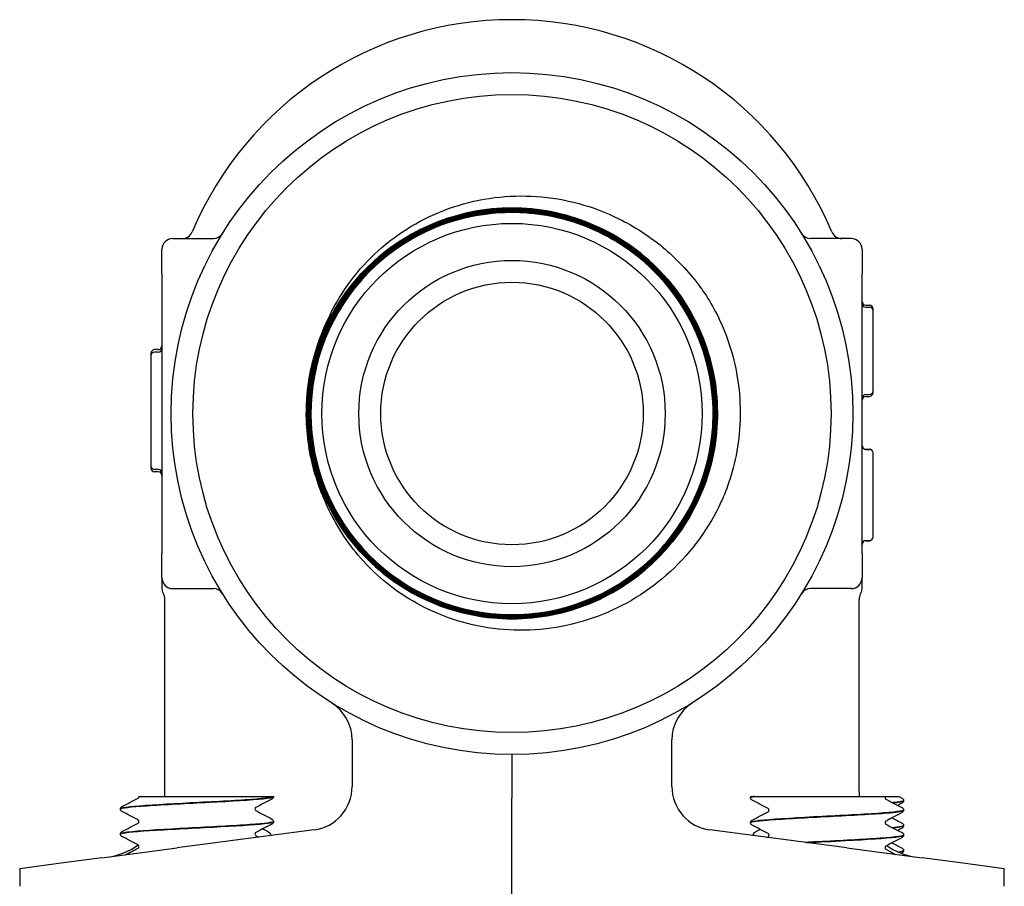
# Model space of a CAD drawing. Header units: inches. Extents: x 5 to 1128, y -85 to 748.
# Tile 644 of 656: x 657.37 to 660.19, y 580.34 to 582.81. Entities that reach past the tile are written whole.
import ezdxf

# ---------------------------------------------------------------- set-up
doc = ezdxf.new("R2010")
doc.units = ezdxf.units.IN
doc.header["$LTSCALE"] = 32
doc.header["$MEASUREMENT"] = 0
doc.layers.add('Visible (ANSI)', color=7, linetype='Continuous', lineweight=30)

msp = doc.modelspace()

# ---------------------------------------------------------------- linework, layer by layer
at = {"layer": 'Visible (ANSI)'}
for p, q in [((657.81188, 582.18978), (657.92752, 582.18978)), ((659.74938, 582.18978), (659.63374, 582.18978)), ((657.78063, 582.08978), (657.78063, 582.15853)), ((659.78063, 582.15853), (659.78063, 582.08978)), ((657.78063, 582.08978), (657.78063, 581.95727)), ((659.78063, 581.95727), (659.78063, 582.08978)), ((659.79105, 581.99914), (659.80147, 581.99914)), ((659.79105, 581.99387), (659.80147, 581.99387)), ((659.81188, 581.98345), (659.81188, 581.98872)), ((659.81188, 581.75429), (659.81188, 581.98345)), ((657.78063, 581.95727), (657.78063, 581.42229)), ((659.78063, 581.42229), (659.78063, 581.95727)), ((657.74938, 581.86193), (657.74938, 581.85487)), ((657.74938, 581.85488), (657.74938, 581.54071)), ((657.77022, 581.87235), (657.7598, 581.87235)), ((657.77022, 581.86529), (657.7598, 581.86529)), ((659.79105, 581.74387), (659.80147, 581.74387)), ((659.79105, 581.73881), (659.80147, 581.73881)), ((659.81188, 581.74922), (659.81188, 581.75432)), ((659.79105, 581.58793), (659.80147, 581.58793)), ((659.79105, 581.58752), (659.80147, 581.58752)), ((659.81188, 581.5771), (659.81188, 581.57751)), ((659.81188, 581.45725), (659.81188, 581.5771)), ((657.74938, 581.54074), (657.74938, 581.53365)), ((657.77022, 581.53029), (657.7598, 581.53029)), ((657.77022, 581.52323), (657.7598, 581.52323)), ((659.81188, 581.3376), (659.81188, 581.45725)), ((657.78063, 581.42229), (657.78063, 581.28978)), ((659.78063, 581.28978), (659.78063, 581.42229)), ((659.79105, 581.32719), (659.80147, 581.32719)), ((659.79105, 581.32658), (659.80147, 581.32658)), ((659.81188, 581.337), (659.81188, 581.3376)), ((657.78063, 581.22103), (657.78063, 581.28978)), ((659.78063, 581.28978), (659.78063, 581.22103)), ((657.78063, 581.22103), (657.78063, 581.19043)), ((659.78063, 581.19059), (659.78063, 581.22103)), ((657.81188, 581.18978), (657.92752, 581.18978)), ((659.74938, 581.18978), (659.63374, 581.18978)), ((657.78938, 580.60885), (657.78938, 581.15853)), ((659.77188, 580.60885), (659.77188, 581.15853)), ((658.32385, 580.75769), (658.32385, 580.6244)), ((659.23741, 580.6244), (659.23741, 580.75769)), ((658.78063, 580.71603), (658.78063, 580.59115)), ((657.71484, 580.59603), (657.71484, 580.59603)), ((657.71484, 580.59603), (657.73465, 580.59603)), ((657.73465, 580.59603), (658.06764, 580.59603)), ((658.06764, 580.59603), (658.09934, 580.59603)), ((658.09938, 580.59603), (658.09934, 580.59603)), ((658.09938, 580.59559), (658.09938, 580.59603)), ((658.78063, 579.81478), (658.78063, 580.59115)), ((659.46188, 580.59241), (659.46188, 580.59308)), ((659.46263, 580.59603), (659.46917, 580.59603)), ((659.47283, 580.59603), (659.46917, 580.59603)), ((659.47283, 580.59603), (659.533, 580.59603)), ((659.533, 580.59603), (659.84539, 580.59603)), ((659.84539, 580.59603), (659.84743, 580.59603)), ((659.84743, 580.59603), (659.88583, 580.59603)), ((659.89938, 580.58393), (659.89938, 580.5846)), ((657.66188, 580.55984), (657.66188, 580.56051)), ((659.89938, 580.55666), (659.89938, 580.55733)), ((658.21517, 580.50047), (657.82415, 580.44899)), ((658.09938, 580.52409), (658.09938, 580.52476)), ((659.73712, 580.44899), (659.3461, 580.50047)), ((659.46188, 580.52091), (659.46188, 580.52158)), ((659.89938, 580.51243), (659.89938, 580.5131)), ((657.66188, 580.48834), (657.66188, 580.48901)), ((659.89938, 580.48516), (659.89938, 580.48583)), ((657.60933, 580.42071), (657.82415, 580.44899)), ((659.73712, 580.44899), (659.95194, 580.42071)), ((657.60933, 580.42071), (657.49952, 580.40625)), ((659.89938, 580.44093), (659.89938, 580.4416)), ((660.06175, 580.40625), (659.95194, 580.42071)), ((657.49952, 580.40625), (657.37438, 580.38978)), ((657.37438, 580.38978), (657.37438, 580.35948)), ((660.18688, 580.38978), (660.06175, 580.40625)), ((660.18688, 580.35948), (660.18688, 580.38978)), ((657.37438, 580.35948), (657.37438, 580.33942)), ((660.18688, 580.33942), (660.18688, 580.35948))]:
    msp.add_line(p, q, dxfattribs=at)
for radius in [0.97375, 0.91125, 0.54316, 0.4375, 0.375]:
    msp.add_circle((658.78063, 581.68978), radius, dxfattribs=at)
for centre, radius, start, end in [((658.78063, 581.82353), 0.99125, 22.87693, 157.12307), ((658.78063, 581.68978), 0.57441, 319.86113, 316.72231), ((657.81188, 582.15853), 0.03125, 90, 180), ((657.83856, 582.22103), 0.03125, 270, 337.12307), ((657.92752, 582.22103), 0.03125, 270, 328.08862), ((659.63374, 582.22103), 0.03125, 211.91138, 270), ((659.72271, 582.22103), 0.03125, 202.87693, 270), ((659.74938, 582.15853), 0.03125, 0, 90), ((659.79105, 582.00956), 0.01042, 180, 270), ((659.79105, 582.00429), 0.01042, 180, 270), ((659.80147, 581.98872), 0.01042, 0, 90), ((659.80147, 581.98345), 0.01042, 0, 90), ((657.77022, 581.88277), 0.01042, 270, 0), ((657.7598, 581.86193), 0.01042, 90, 180), ((657.7598, 581.85488), 0.01042, 90, 180), ((657.77022, 581.87571), 0.01042, 270, 0), ((659.79105, 581.73345), 0.01042, 90, 180), ((659.79105, 581.72839), 0.01042, 90, 180), ((659.80147, 581.75429), 0.01042, 270, 0), ((659.80147, 581.74922), 0.01042, 270, 0), ((658.78063, 581.68978), 0.5875, 178.62118, 181.76001), ((659.79105, 581.59834), 0.01042, 180, 270), ((659.79105, 581.59794), 0.01042, 180, 270), ((659.80147, 581.57751), 0.01042, 0, 90), ((659.80147, 581.5771), 0.01042, 0, 90), ((657.7598, 581.54071), 0.01042, 180, 270), ((657.7598, 581.53365), 0.01042, 180, 270), ((657.77022, 581.51988), 0.01042, 0, 90), ((657.77022, 581.51282), 0.01042, 0, 90), ((658.78063, 581.68978), 0.57441, 316.72231, 319.86113), ((659.79105, 581.31677), 0.01042, 90, 180), ((659.79105, 581.31616), 0.01042, 90, 180), ((659.80147, 581.3376), 0.01042, 270, 0), ((659.80147, 581.337), 0.01042, 270, 0), ((657.81188, 581.22103), 0.03125, 180, 270), ((659.74938, 581.22103), 0.03125, 270, 0), ((657.81188, 581.19042), 0.03125, 180, 210.68342), ((657.92752, 581.15853), 0.03125, 31.91138, 90), ((659.63374, 581.15853), 0.03125, 90, 148.08862), ((659.74938, 581.19042), 0.03125, 329.31658, 0), ((657.75813, 581.15853), 0.03125, 0, 30.68342), ((659.80313, 581.15853), 0.03125, 149.31658, 180), ((658.19885, 580.75769), 0.125, 0, 58.02878), ((659.36241, 580.75769), 0.125, 121.97122, 180), ((658.19885, 580.6244), 0.125, 277.5, 0), ((659.36241, 580.6244), 0.125, 180, 262.5), ((657.60188, 580.60885), 0.1875, 356.07978, 0), ((659.95938, 580.60885), 0.1875, 180, 183.92022), ((657.60188, 580.60885), 0.1875, 277.5, 306.16215), ((659.95938, 580.60885), 0.1875, 234.79985, 262.5)]:
    msp.add_arc(centre, radius, start, end, dxfattribs=at)
for points, knots in [([(658.26632, 581.98273), (658.30158, 582.05193), (658.35013, 582.11351), (658.46901, 582.21572), (658.53853, 582.25495), (658.68995, 582.30526), (658.77056, 582.31534), (658.93253, 582.3042), (659.01229, 582.28256), (659.13039, 582.22433), (659.1723, 582.19713), (659.24935, 582.13325), (659.28415, 582.09671), (659.31437, 582.0565)], [0, 0, 0, 0, 0.5918694, 0.5918694, 1.1941403, 1.1941403, 1.8068093, 1.8068093, 2.4298728, 2.4298728, 2.8087072, 2.8087072, 3.1913265, 3.1913265, 3.1913265, 3.1913265]), ([(658.19341, 581.67174), (658.19109, 581.74822), (658.20374, 581.82442), (658.25753, 581.96767), (658.29816, 582.03336), (658.40231, 582.14543), (658.46483, 582.19076), (658.60371, 582.25488), (658.67875, 582.27306), (658.83155, 582.27964), (658.90786, 582.26797), (659.05169, 582.21603), (659.11784, 582.17626), (659.23116, 582.07361), (659.27724, 582.01171), (659.34308, 581.87374), (659.3622, 581.79899), (659.37071, 581.64638), (659.36002, 581.56998), (659.30994, 581.42559), (659.27104, 581.35898), (659.1699, 581.24445), (659.10863, 581.19761), (658.97159, 581.13007), (658.89714, 581.11002), (658.74474, 581.09958), (658.66826, 581.1093), (658.52334, 581.15751), (658.45629, 581.19553), (658.34056, 581.29515), (658.29298, 581.35578), (658.22375, 581.49186), (658.20276, 581.56601), (658.1904, 581.71816), (658.19914, 581.79471), (658.24548, 581.94013), (658.28263, 582.00762), (658.38071, 582.12453), (658.44069, 582.17285), (658.5758, 582.24375), (658.64962, 582.26566), (658.80151, 582.27994), (658.87811, 582.27218), (659.02402, 582.22772), (659.09193, 582.19145), (659.21, 582.09493), (659.25904, 582.0356), (659.3316, 581.90149), (659.35444, 581.828), (659.37063, 581.6764), (659.36385, 581.59975), (659.32127, 581.45339), (659.28589, 581.38507), (659.19093, 581.26586), (659.13227, 581.2161), (658.99918, 581.14189), (658.92602, 581.11814), (658.77475, 581.10004), (658.69807, 581.10585), (658.55127, 581.14654), (658.48255, 581.18103), (658.36222, 581.2744), (658.31176, 581.33239), (658.23591, 581.46445), (658.21126, 581.53725), (658.19124, 581.68819), (658.19608, 581.76488), (658.23488, 581.91209), (658.26847, 581.9812), (658.36025, 582.10262), (658.41756, 582.15378), (658.54856, 582.23125), (658.62099, 582.25681), (658.77157, 582.27872), (658.84827, 582.27486), (658.99586, 582.23796), (659.06534, 582.20526), (659.18785, 582.11509), (659.2397, 582.05847), (659.31877, 581.92855), (659.34523, 581.85649), (659.36903, 581.7063), (659.36615, 581.62961), (659.33114, 581.48165), (659.29935, 581.41181), (659.21079, 581.28825), (659.15487, 581.23572), (659.02605, 581.15506), (658.95438, 581.12771), (658.8046, 581.10202), (658.72793, 581.10393), (658.57964, 581.13703), (658.50944, 581.16791), (658.38485, 581.25484), (658.33165, 581.31005), (658.24942, 581.43776), (658.22117, 581.50903), (658.1936, 581.65838), (658.19454, 581.73502), (658.22574, 581.88363), (658.25571, 581.95416), (658.34099, 582.07976), (658.39549, 582.13363), (658.52207, 582.21742), (658.59293, 582.24655), (658.74181, 582.27599), (658.81841, 582.27602), (658.9673, 582.24673), (659.03817, 582.21767), (659.16476, 582.13404), (659.21928, 582.08027), (659.30461, 581.95485), (659.33461, 581.88441), (659.36592, 581.736), (659.36693, 581.65946), (659.33954, 581.5103), (659.31141, 581.43912), (659.22944, 581.31156), (659.17639, 581.25641), (659.05215, 581.16954), (658.98214, 581.13867), (658.83424, 581.1055), (658.75776, 581.10353), (658.60837, 581.12901), (658.53688, 581.15621), (658.40838, 581.23651), (658.35259, 581.28881), (658.26422, 581.41187), (658.23248, 581.48144), (658.19746, 581.62881), (658.19452, 581.70521), (658.21808, 581.85481), (658.24437, 581.92659), (658.32297, 582.05602), (658.37454, 582.11243), (658.49638, 582.2023), (658.56549, 582.2349), (658.71232, 582.27176), (658.78862, 582.27567), (658.93842, 582.25401), (659.01048, 582.22866), (659.14081, 582.15175), (659.19783, 582.10094), (659.28918, 581.98032), (659.32263, 581.91167), (659.36132, 581.76542), (659.36619, 581.68922), (659.34645, 581.53926), (659.32203, 581.46693), (659.24683, 581.33572), (659.19678, 581.2781), (659.0774, 581.18529), (659.00923, 581.15099), (658.86358, 581.11048), (658.7875, 581.10464), (658.63739, 581.12247), (658.56481, 581.14596), (658.43274, 581.21944), (658.37452, 581.26872), (658.28027, 581.38683), (658.24514, 581.45452), (658.2028, 581.59956), (658.19601, 581.67551), (658.21192, 581.82573), (658.23447, 581.89856), (658.30623, 582.03146), (658.35474, 582.09026), (658.47157, 582.18594), (658.53876, 582.22191), (658.68315, 582.26605), (658.75896, 582.2738), (658.90927, 582.2598), (658.98234, 582.23819), (659.11605, 582.16817), (659.17542, 582.12044), (659.27251, 582.00491), (659.30931, 581.93821), (659.35524, 581.79449), (659.36395, 581.71883), (659.35187, 581.56845), (659.3312, 581.49517), (659.26292, 581.36067), (659.21598, 581.30073), (659.10176, 581.20225), (659.03558, 581.16464), (658.89254, 581.11692), (658.81705, 581.10726), (658.66663, 581.11743), (658.59314, 581.13715), (658.45787, 581.20367), (658.39739, 581.24982), (658.29753, 581.36271), (658.25911, 581.42836), (658.20961, 581.57069), (658.199, 581.64601), (658.20725, 581.79645), (658.22604, 581.87013), (658.29079, 582.00615), (658.33614, 582.06717), (658.44768, 582.16839), (658.5128, 582.20761), (658.6544, 582.25888), (658.72952, 582.27044), (658.87996, 582.26409), (658.95383, 582.24626), (659.09056, 582.18327), (659.15212, 582.13872), (659.25467, 582.02855), (659.29469, 581.96397), (659.34772, 581.82313), (659.36022, 581.74821), (659.35578, 581.5978), (659.3389, 581.52376), (659.27769, 581.38633), (659.23395, 581.32425), (659.12516, 581.22038), (659.06114, 581.17957), (658.92107, 581.1248), (658.84636, 581.11136), (658.69601, 581.11389), (658.6218, 581.12982), (658.4837, 581.18925), (658.42112, 581.23216), (658.31594, 581.33956), (658.27435, 581.40302), (658.21785, 581.54229), (658.20347, 581.61678), (658.20409, 581.76705), (658.21908, 581.8414), (658.27671, 581.98016), (658.3188, 582.04324), (658.42479, 582.1497), (658.48767, 582.19206), (658.62612, 582.25029), (658.70037, 582.26559), (658.85054, 582.26688), (658.92503, 582.25285), (659.06441, 582.19701), (659.12798, 582.15575), (659.23571, 582.05119), (659.27884, 581.98889), (659.33877, 581.85127), (659.35501, 581.77727), (659.35819, 581.62723), (659.34511, 581.55262), (659.29109, 581.41263), (659.25066, 581.34859), (659.14754, 581.23962), (659.08583, 581.19573), (658.94908, 581.1341), (658.87534, 581.11693), (658.72544, 581.11185), (658.65072, 581.12398), (658.51015, 581.17619), (658.44564, 581.21577), (658.33545, 581.31744), (658.29081, 581.37855), (658.22749, 581.51442), (658.20941, 581.58789), (658.20243, 581.73761), (658.2136, 581.81243), (658.26399, 581.95356), (658.30273, 582.01852), (658.40293, 582.12992), (658.46343, 582.1753), (658.5984, 582.24029), (658.67159, 582.2593), (658.82111, 582.26816), (658.89601, 582.25795), (659.03768, 582.20938), (659.10308, 582.17149), (659.21567, 582.07278), (659.26178, 582.0129), (659.32844, 581.87885), (659.34835, 581.80596), (659.3591, 581.65666), (659.34985, 581.58168), (659.30347, 581.44063), (659.26724, 581.37575), (659.21976, 581.31949)], [0, 0, 0, 0, 0.5832189, 0.5832189, 1.1663464, 1.1663464, 1.7493825, 1.7493825, 2.3323271, 2.3323271, 2.9151804, 2.9151804, 3.4979422, 3.4979422, 4.0806126, 4.0806126, 4.6631916, 4.6631916, 5.2456792, 5.2456792, 5.8280754, 5.8280754, 6.4103801, 6.4103801, 6.9925935, 6.9925935, 7.5747154, 7.5747154, 8.1567459, 8.1567459, 8.738685, 8.738685, 9.3205327, 9.3205327, 9.9022889, 9.9022889, 10.4839537, 10.4839537, 11.0655271, 11.0655271, 11.6470091, 11.6470091, 12.2283997, 12.2283997, 12.8096989, 12.8096989, 13.3909066, 13.3909066, 13.9720229, 13.9720229, 14.5530478, 14.5530478, 15.1339813, 15.1339813, 15.7148233, 15.7148233, 16.295574, 16.295574, 16.8762332, 16.8762332, 17.456801, 17.456801, 18.0372773, 18.0372773, 18.6176623, 18.6176623, 19.1979558, 19.1979558, 19.7781579, 19.7781579, 20.3582685, 20.3582685, 20.9382878, 20.9382878, 21.5182156, 21.5182156, 22.098052, 22.098052, 22.677797, 22.677797, 23.2574505, 23.2574505, 23.8370126, 23.8370126, 24.4164833, 24.4164833, 24.9958626, 24.9958626, 25.5751504, 25.5751504, 26.1543469, 26.1543469, 26.7334519, 26.7334519, 27.3124654, 27.3124654, 27.8913876, 27.8913876, 28.4702183, 28.4702183, 29.0489575, 29.0489575, 29.6276054, 29.6276054, 30.2061618, 30.2061618, 30.7846268, 30.7846268, 31.3630004, 31.3630004, 31.9412825, 31.9412825, 32.5194732, 32.5194732, 33.0975725, 33.0975725, 33.6755803, 33.6755803, 34.2534967, 34.2534967, 34.8313217, 34.8313217, 35.4090552, 35.4090552, 35.9866974, 35.9866974, 36.564248, 36.564248, 37.1417073, 37.1417073, 37.7190751, 37.7190751, 38.2963515, 38.2963515, 38.8735364, 38.8735364, 39.45063, 39.45063, 40.027632, 40.027632, 40.6045427, 40.6045427, 41.1813619, 41.1813619, 41.7580897, 41.7580897, 42.334726, 42.334726, 42.9112709, 42.9112709, 43.4877244, 43.4877244, 44.0640864, 44.0640864, 44.640357, 44.640357, 45.2165362, 45.2165362, 45.7926239, 45.7926239, 46.3686202, 46.3686202, 46.9445251, 46.9445251, 47.5203385, 47.5203385, 48.0960604, 48.0960604, 48.671691, 48.671691, 49.2472301, 49.2472301, 49.8226777, 49.8226777, 50.398034, 50.398034, 50.9732987, 50.9732987, 51.5484721, 51.5484721, 52.123554, 52.123554, 52.6985444, 52.6985444, 53.2734434, 53.2734434, 53.848251, 53.848251, 54.4229671, 54.4229671, 54.9975918, 54.9975918, 55.5721251, 55.5721251, 56.1465669, 56.1465669, 56.7209172, 56.7209172, 57.2951761, 57.2951761, 57.8693436, 57.8693436, 58.4434196, 58.4434196, 59.0174042, 59.0174042, 59.5912974, 59.5912974, 60.1650991, 60.1650991, 60.7388093, 60.7388093, 61.3124281, 61.3124281, 61.8859555, 61.8859555, 62.4593914, 62.4593914, 63.0327359, 63.0327359, 63.6059889, 63.6059889, 64.1791505, 64.1791505, 64.7522206, 64.7522206, 65.3251993, 65.3251993, 65.8980865, 65.8980865, 66.4708823, 66.4708823, 67.0435866, 67.0435866, 67.6161995, 67.6161995, 68.1887209, 68.1887209, 68.7611509, 68.7611509, 69.3334894, 69.3334894, 69.9057365, 69.9057365, 70.4778922, 70.4778922, 71.0499563, 71.0499563, 71.6219291, 71.6219291, 72.1938104, 72.1938104, 72.7656002, 72.7656002, 73.3372986, 73.3372986, 73.9089055, 73.9089055, 74.480421, 74.480421, 75.051845, 75.051845, 75.6231776, 75.6231776, 76.1944187, 76.1944187, 76.7655683, 76.7655683, 77.3366265, 77.3366265, 77.9075933, 77.9075933, 78.4784686, 78.4784686, 79.0492524, 79.0492524, 79.6199448, 79.6199448, 80.1815227, 80.1815227, 80.1815227, 80.1815227]), ([(659.19883, 581.296), (659.22191, 581.3205), (659.24285, 581.34703), (659.30236, 581.43793), (659.33072, 581.50794), (659.35901, 581.65492), (659.35866, 581.73047), (659.32902, 581.8772), (659.3, 581.94697), (659.21683, 582.07147), (659.16348, 582.12501), (659.03925, 582.20861), (658.96955, 582.23788), (658.82285, 582.26805), (658.74725, 582.26866), (658.60006, 582.24085), (658.52988, 582.2127), (658.40425, 582.13107), (658.35001, 582.07837), (658.26478, 581.95512), (658.23461, 581.88576), (658.20256, 581.73935), (658.201, 581.66372), (658.22695, 581.51609), (658.25423, 581.44551), (658.33432, 581.31878), (658.38636, 581.26383), (658.5086, 581.17699), (658.57762, 581.14593), (658.7237, 581.11201), (658.79936, 581.10948), (658.9474, 581.13358), (659.01837, 581.15998), (659.14619, 581.2385), (659.20182, 581.28988), (659.29026, 581.41109), (659.32222, 581.47975), (659.35802, 581.62549), (659.3615, 581.70116), (659.33927, 581.84959), (659.31375, 581.92093), (659.2368, 582.04983), (659.1861, 582.10614), (659.06595, 582.19617), (658.99765, 582.22902), (658.85228, 582.26668), (658.77661, 582.27113), (658.62781, 582.25076), (658.55611, 582.22614), (658.42617, 582.15078), (658.36917, 582.10076), (658.27757, 581.98168), (658.24384, 581.91376), (658.20431, 581.76879), (658.1989, 581.69313), (658.21739, 581.54398), (658.24112, 581.47193), (658.31488, 581.34096), (658.3642, 581.2833), (658.48218, 581.19013), (658.54972, 581.15552), (658.69427, 581.11413), (658.7699, 581.10776), (658.91937, 581.12437), (658.99177, 581.1472), (659.12375, 581.21933), (659.18207, 581.26795), (659.27678, 581.38482), (659.31227, 581.45196), (659.35552, 581.59607), (659.36285, 581.67166), (659.34813, 581.82142), (659.32621, 581.89415), (659.2557, 582.02713), (659.20779, 582.08609), (659.09206, 582.18234), (659.02533, 582.21871), (658.88169, 582.2638), (658.80614, 582.2721), (658.65611, 582.25927), (658.58306, 582.23826), (658.44912, 582.1694), (658.38951, 582.12221), (658.29174, 582.00763), (658.25451, 581.94133), (658.20756, 581.79818), (658.1983, 581.72269), (658.20924, 581.57241), (658.22934, 581.49905), (658.29653, 581.36416), (658.34299, 581.30392), (658.4564, 581.20464), (658.52227, 581.16655), (658.66491, 581.11776), (658.74032, 581.10753), (658.89082, 581.11657), (658.96448, 581.13575), (659.1003, 581.20127), (659.16116, 581.247), (659.26194, 581.35921), (659.30089, 581.42463), (659.35151, 581.56673), (659.3627, 581.64205), (659.35557, 581.79276), (659.33731, 581.8667), (659.27347, 582.00343), (659.2285, 582.06491), (659.1175, 582.16717), (659.05253, 582.20697), (658.91099, 582.25942), (658.83577, 582.27157), (658.68489, 582.26635), (658.61067, 582.24902), (658.47306, 582.18688), (658.41097, 582.14266), (658.30725, 582.03289), (658.2666, 581.9684), (658.21232, 581.82744), (658.19921, 581.75233), (658.20252, 581.6013), (658.21892, 581.52682), (658.27935, 581.38833), (658.32281, 581.32565), (658.43132, 581.22048), (658.49534, 581.17899), (658.63568, 581.12289), (658.71067, 581.10882), (658.86183, 581.11022), (658.93656, 581.12568), (659.07589, 581.18439), (659.13916, 581.22707), (659.24577, 581.33431), (659.2881, 581.39784), (659.34601, 581.53755), (659.36104, 581.61241), (659.36156, 581.76367), (659.34703, 581.83864), (659.29006, 581.97879), (659.24815, 582.04264), (659.1422, 582.15067), (659.07918, 582.19383), (658.94012, 582.25355), (658.86541, 582.26953), (658.71407, 582.27197), (658.63888, 582.25839), (658.49792, 582.20316), (658.43351, 582.16204), (658.32407, 582.0574), (658.28009, 581.99489), (658.21857, 581.85651), (658.20162, 581.78196), (658.19727, 581.63056), (658.2099, 581.55516), (658.26337, 581.41342), (658.3037, 581.34845), (658.40701, 581.23762), (658.469, 581.19282), (658.60668, 581.12951), (658.68105, 581.11161), (658.83248, 581.10533), (658.90809, 581.11701), (659.05058, 581.16872), (659.1161, 581.20824), (659.22831, 581.3102), (659.27392, 581.37166), (659.33901, 581.50862), (659.35786, 581.5828), (659.36607, 581.73424), (659.35534, 581.81004), (659.30542, 581.95327), (659.2667, 582.01933), (659.1661, 582.13289), (659.10519, 582.17931), (658.96899, 582.24617), (658.895, 582.26598), (658.74358, 582.27611), (658.6676, 582.26634), (658.52365, 582.21821), (658.45706, 582.1803), (658.34216, 582.08109), (658.29495, 582.02073), (658.22631, 581.8853), (658.20556, 581.81152), (658.1935, 581.66015), (658.20231, 581.584), (658.24865, 581.43936), (658.28573, 581.37225), (658.38353, 581.25602), (658.44333, 581.20802), (658.57797, 581.13763), (658.65152, 581.11592), (658.80283, 581.10193), (658.87914, 581.10979), (659.02444, 581.15431), (659.09206, 581.19056), (659.20959, 581.28695), (659.25839, 581.34617), (659.33052, 581.47999), (659.35317, 581.55332), (659.36909, 581.70453), (659.3622, 581.78098), (659.3195, 581.92693), (659.28408, 581.99505), (659.18913, 582.11387), (659.1305, 582.16344), (658.99752, 582.23732), (658.92444, 582.26091), (658.77334, 582.27876), (658.69677, 582.27283), (658.55019, 582.23196), (658.48158, 582.19739), (658.36149, 582.1039), (658.31115, 582.04586), (658.23554, 581.91374), (658.211, 581.84092), (658.19123, 581.68996), (658.19618, 581.61327), (658.23522, 581.46608), (658.26894, 581.39701), (658.36096, 581.27566), (658.41839, 581.22455), (658.54963, 581.14722), (658.62218, 581.12175), (658.77297, 581.10005), (658.84977, 581.10403), (658.99753, 581.14122), (659.06708, 581.17408), (659.18966, 581.26462), (659.24153, 581.32143), (659.32057, 581.45176), (659.34698, 581.52402), (659.3706, 581.67463), (659.36759, 581.75152), (659.33225, 581.89984), (659.30026, 581.96984), (659.21123, 582.09364), (659.15504, 582.14626), (659.02564, 582.227), (658.95367, 582.25434), (658.80328, 582.27989), (658.72631, 582.27785), (658.57746, 582.24438), (658.50701, 582.21325), (658.38201, 582.12574), (658.32865, 582.07019), (658.24623, 581.94175), (658.21795, 581.87008), (658.19048, 581.71994), (658.19154, 581.64289), (658.22315, 581.49353), (658.25339, 581.42265), (658.33936, 581.29647), (658.39427, 581.24237), (658.52174, 581.15827), (658.59308, 581.12907), (658.74297, 581.09968), (658.82007, 581.09976), (658.96991, 581.12949), (659.04122, 581.15885), (659.16857, 581.24327), (659.22339, 581.29752), (659.30915, 581.42399), (659.33927, 581.49501), (659.37059, 581.6446), (659.37148, 581.72175), (659.34364, 581.87205), (659.31517, 581.94377), (659.23232, 582.07226), (659.17874, 582.1278), (659.05328, 582.21522), (658.98261, 582.24626), (658.83333, 582.27949), (658.75615, 582.28137), (658.60541, 582.25542), (658.53329, 582.22784), (658.40367, 582.14658), (658.34742, 582.09367), (658.26882, 581.98387), (658.24206, 581.93145), (658.20491, 581.82042), (658.19474, 581.76244), (658.1933, 581.70392)], [24.7442257, 24.7442257, 24.7442257, 24.7442257, 25.0019287, 25.0019287, 25.572211, 25.572211, 26.1425846, 26.1425846, 26.7130496, 26.7130496, 27.283606, 27.283606, 27.8542538, 27.8542538, 28.4249929, 28.4249929, 28.9958235, 28.9958235, 29.5667455, 29.5667455, 30.1377589, 30.1377589, 30.7088637, 30.7088637, 31.2800598, 31.2800598, 31.8513474, 31.8513474, 32.4227264, 32.4227264, 32.9941967, 32.9941967, 33.5657585, 33.5657585, 34.1374116, 34.1374116, 34.7091561, 34.7091561, 35.2809921, 35.2809921, 35.8529194, 35.8529194, 36.4249381, 36.4249381, 36.9970482, 36.9970482, 37.5692497, 37.5692497, 38.1415426, 38.1415426, 38.7139268, 38.7139268, 39.2864025, 39.2864025, 39.8589696, 39.8589696, 40.431628, 40.431628, 41.0043778, 41.0043778, 41.5772191, 41.5772191, 42.1501517, 42.1501517, 42.7231757, 42.7231757, 43.2962911, 43.2962911, 43.8694978, 43.8694978, 44.442796, 44.442796, 45.0161856, 45.0161856, 45.5896665, 45.5896665, 46.1632388, 46.1632388, 46.7369025, 46.7369025, 47.3106576, 47.3106576, 47.8845041, 47.8845041, 48.458442, 48.458442, 49.0324712, 49.0324712, 49.6065919, 49.6065919, 50.1808039, 50.1808039, 50.7551073, 50.7551073, 51.3295021, 51.3295021, 51.9039883, 51.9039883, 52.4785658, 52.4785658, 53.0532348, 53.0532348, 53.6279951, 53.6279951, 54.2028468, 54.2028468, 54.7777899, 54.7777899, 55.3528244, 55.3528244, 55.9279502, 55.9279502, 56.5031675, 56.5031675, 57.0784761, 57.0784761, 57.6538761, 57.6538761, 58.2293675, 58.2293675, 58.8049502, 58.8049502, 59.3806244, 59.3806244, 59.9563899, 59.9563899, 60.5322468, 60.5322468, 61.1081951, 61.1081951, 61.6842347, 61.6842347, 62.2603657, 62.2603657, 62.8365881, 62.8365881, 63.4129019, 63.4129019, 63.9893071, 63.9893071, 64.5658036, 64.5658036, 65.1423916, 65.1423916, 65.7190709, 65.7190709, 66.2958415, 66.2958415, 66.8727036, 66.8727036, 67.449657, 67.449657, 68.0267018, 68.0267018, 68.603838, 68.603838, 69.1810655, 69.1810655, 69.7583844, 69.7583844, 70.3357947, 70.3357947, 70.9132964, 70.9132964, 71.4908894, 71.4908894, 72.0685738, 72.0685738, 72.6463496, 72.6463496, 73.2242168, 73.2242168, 73.8021753, 73.8021753, 74.3802252, 74.3802252, 74.9583665, 74.9583665, 75.5365991, 75.5365991, 76.1149231, 76.1149231, 76.6933385, 76.6933385, 77.2718453, 77.2718453, 77.8504434, 77.8504434, 78.4291329, 78.4291329, 79.0079138, 79.0079138, 79.586786, 79.586786, 80.1657496, 80.1657496, 80.7448046, 80.7448046, 81.3239509, 81.3239509, 81.9031886, 81.9031886, 82.4825177, 82.4825177, 83.0619381, 83.0619381, 83.6414499, 83.6414499, 84.2210531, 84.2210531, 84.8007477, 84.8007477, 85.3805336, 85.3805336, 85.9604108, 85.9604108, 86.5403795, 86.5403795, 87.1204395, 87.1204395, 87.7005908, 87.7005908, 88.2808336, 88.2808336, 88.8611677, 88.8611677, 89.4415931, 89.4415931, 90.0221099, 90.0221099, 90.6027181, 90.6027181, 91.1834177, 91.1834177, 91.7642086, 91.7642086, 92.3450909, 92.3450909, 92.9260645, 92.9260645, 93.5071295, 93.5071295, 94.0882858, 94.0882858, 94.6695336, 94.6695336, 95.2508726, 95.2508726, 95.8323031, 95.8323031, 96.4138249, 96.4138249, 96.995438, 96.995438, 97.5771426, 97.5771426, 98.1589384, 98.1589384, 98.7408257, 98.7408257, 99.3228043, 99.3228043, 99.9048742, 99.9048742, 100.4870355, 100.4870355, 101.0692882, 101.0692882, 101.6516322, 101.6516322, 102.2340676, 102.2340676, 102.8165944, 102.8165944, 103.3992125, 103.3992125, 103.9819219, 103.9819219, 104.4277936, 104.4277936, 104.8737194, 104.8737194, 104.8737194, 104.8737194]), ([(659.31437, 582.0565), (659.3366, 582.02692), (659.36141, 581.98693), (659.40869, 581.8757), (659.42469, 581.81084), (659.43028, 581.74483)], [0, 0, 0, 0, 0.28196185, 0.28196185, 0.6226335, 0.6226335, 0.6226335, 0.6226335]), ([(658.1933, 581.70392), (658.19458, 581.75896), (658.20325, 581.81342), (658.23413, 581.91681), (658.25273, 581.95606), (658.26632, 581.98273)], [0.03549164, 0.03549164, 0.03549164, 0.03549164, 0.45566772, 0.45566772, 0.85591276, 0.85591276, 0.85591276, 0.85591276]), ([(659.43028, 581.74483), (659.43593, 581.67818), (659.43093, 581.61092), (659.40098, 581.48615), (659.38058, 581.44047), (659.36543, 581.41161)], [0, 0, 0, 0, 0.50969402, 0.50969402, 0.97918413, 0.97918413, 0.97918413, 0.97918413]), ([(658.27159, 581.38777), (658.25648, 581.41597), (658.23672, 581.45631), (658.20429, 581.56111), (658.19507, 581.61611), (658.19341, 581.67174)], [0, 0, 0, 0, 0.24378304, 0.24378304, 0.49639854, 0.49639854, 0.49639854, 0.49639854]), ([(659.36543, 581.41161), (659.32653, 581.33758), (659.27366, 581.2718), (659.1465, 581.16521), (659.07377, 581.12507), (658.91816, 581.07553), (658.83693, 581.06615), (658.67677, 581.07919), (658.59933, 581.10099), (658.47373, 581.1649), (658.42366, 581.20078), (658.33669, 581.28591), (658.30014, 581.33449), (658.27159, 581.38777)], [0, 0, 0, 0, 0.637222, 0.637222, 1.2647089, 1.2647089, 1.8824576, 1.8824576, 2.490465, 2.490465, 2.9578106, 2.9578106, 3.4191938, 3.4191938, 3.4191938, 3.4191938]), ([(657.66189, 580.55982), (657.6618, 580.56309), (657.69036, 580.56637), (657.73815, 580.56965), (657.78648, 580.57296), (657.85354, 580.57627), (657.91638, 580.57959), (657.97952, 580.58292), (658.03719, 580.58624), (658.06948, 580.58957), (658.08895, 580.59158), (658.09935, 580.59359), (658.09938, 580.59559)], [-9.4333151, -9.4333151, -9.4333151, -9.4333151, -8.569564, -8.569564, -8.569564, -7.6960367, -7.6960367, -7.6960367, -6.8183862, -6.8183862, -6.8183862, -6.2894058, -6.2894058, -6.2894058, -6.2894058]), ([(658.09934, 580.59603), (658.09804, 580.59273), (658.06749, 580.58942), (658.01808, 580.58612), (657.96867, 580.58281), (657.90133, 580.57951), (657.83898, 580.57621), (657.77664, 580.5729), (657.72045, 580.5696), (657.68954, 580.5663), (657.6715, 580.56437), (657.66227, 580.56244), (657.66219, 580.56051)], [0.0265881, 0.0265881, 0.0265881, 0.0265881, 0.8976269, 0.8976269, 0.8976269, 1.7685955, 1.7685955, 1.7685955, 2.6394946, 2.6394946, 2.6394946, 3.1478132, 3.1478132, 3.1478132, 3.1478132]), ([(657.71261, 580.59143), (657.71261, 580.59143), (657.71285, 580.59153), (657.71361, 580.59232), (657.71397, 580.59278), (657.7146, 580.59411), (657.71484, 580.59501), (657.71484, 580.59593)], [0.002645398, 0.002645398, 0.002645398, 0.002645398, 0.027589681, 0.027589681, 0.042171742, 0.042171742, 0.057287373, 0.057287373, 0.057287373, 0.057287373]), ([(658.09938, 580.59557), (658.09932, 580.59411), (658.09877, 580.59274), (658.09753, 580.59086), (658.09686, 580.59025), (658.0957, 580.58936), (658.09518, 580.58905), (658.09468, 580.58879)], [0, 0, 0, 0, 0.020588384, 0.020588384, 0.04017257, 0.04017257, 0.058516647, 0.058516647, 0.058516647, 0.058516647]), ([(659.46659, 580.58561), (659.46581, 580.58602), (659.46496, 580.58652), (659.46357, 580.58796), (659.46307, 580.5886), (659.46224, 580.59026), (659.46193, 580.59131), (659.46188, 580.59239)], [0, 0, 0, 0, 0.028459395, 0.028459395, 0.043235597, 0.043235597, 0.058545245, 0.058545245, 0.058545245, 0.058545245]), ([(659.84643, 580.59275), (659.84643, 580.59136), (659.84699, 580.59007), (659.84793, 580.58879), (659.84828, 580.58851), (659.84859, 580.58828), (659.84865, 580.58825), (659.84865, 580.58825)], [0, 0, 0, 0, 0.022828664, 0.022828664, 0.041633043, 0.041633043, 0.054614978, 0.054614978, 0.054614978, 0.054614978]), ([(659.89468, 580.5914), (659.89546, 580.59099), (659.8963, 580.59049), (659.8977, 580.58905), (659.8982, 580.58841), (659.89903, 580.58675), (659.89933, 580.5857), (659.89938, 580.58462)], [0, 0, 0, 0, 0.028459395, 0.028459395, 0.043235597, 0.043235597, 0.058545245, 0.058545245, 0.058545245, 0.058545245]), ([(657.66188, 580.56054), (657.66195, 580.56199), (657.66249, 580.56336), (657.66374, 580.56524), (657.6644, 580.56585), (657.66556, 580.56674), (657.66609, 580.56705), (657.66659, 580.56732)], [0, 0, 0, 0, 0.020588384, 0.020588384, 0.04017257, 0.04017257, 0.058516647, 0.058516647, 0.058516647, 0.058516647]), ([(657.66659, 580.55304), (657.66581, 580.55345), (657.66496, 580.55395), (657.66357, 580.55539), (657.66307, 580.55603), (657.66224, 580.55768), (657.66193, 580.55873), (657.66188, 580.55982)], [0, 0, 0, 0, 0.028459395, 0.028459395, 0.043235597, 0.043235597, 0.058545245, 0.058545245, 0.058545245, 0.058545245]), ([(658.04865, 580.56467), (658.04865, 580.56467), (658.04842, 580.56458), (658.04766, 580.56378), (658.04729, 580.56333), (658.04666, 580.562), (658.04643, 580.56109), (658.04643, 580.56018)], [0.002645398, 0.002645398, 0.002645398, 0.002645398, 0.027589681, 0.027589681, 0.042171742, 0.042171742, 0.057287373, 0.057287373, 0.057287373, 0.057287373]), ([(658.04643, 580.56018), (658.04643, 580.55879), (658.04699, 580.5575), (658.04793, 580.55621), (658.04828, 580.55594), (658.04859, 580.55571), (658.04865, 580.55568), (658.04865, 580.55568)], [0, 0, 0, 0, 0.022828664, 0.022828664, 0.041633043, 0.041633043, 0.054614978, 0.054614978, 0.054614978, 0.054614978]), ([(659.46194, 580.52089), (659.46205, 580.52385), (659.48487, 580.52681), (659.52479, 580.52977), (659.56971, 580.5331), (659.6354, 580.53643), (659.69918, 580.53976), (659.76271, 580.54307), (659.82315, 580.54639), (659.85976, 580.54971), (659.88535, 580.55203), (659.89896, 580.55435), (659.89916, 580.55666)], [-12.8541981, -12.8541981, -12.8541981, -12.8541981, -12.0740419, -12.0740419, -12.0740419, -11.1962178, -11.1962178, -11.1962178, -10.321672, -10.321672, -10.321672, -9.7102888, -9.7102888, -9.7102888, -9.7102888]), ([(659.89934, 580.55736), (659.89938, 580.55704), (659.89914, 580.55671), (659.89863, 580.55639), (659.89335, 580.55308), (659.85896, 580.54978), (659.80717, 580.54648), (659.75304, 580.54303), (659.68094, 580.53957), (659.61742, 580.53612), (659.55439, 580.5327), (659.50117, 580.52927), (659.47707, 580.52585), (659.46706, 580.52443), (659.46216, 580.52301), (659.46223, 580.52158)], [3.4247869, 3.4247869, 3.4247869, 3.4247869, 3.5103246, 3.5103246, 3.5103246, 4.381086, 4.381086, 4.381086, 5.2910547, 5.2910547, 5.2910547, 6.1939142, 6.1939142, 6.1939142, 6.5686962, 6.5686962, 6.5686962, 6.5686962]), ([(659.51484, 580.557), (659.51484, 580.55838), (659.51427, 580.55968), (659.51334, 580.56096), (659.51299, 580.56123), (659.51267, 580.56146), (659.51261, 580.5615), (659.51261, 580.5615)], [0, 0, 0, 0, 0.022828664, 0.022828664, 0.041633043, 0.041633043, 0.054614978, 0.054614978, 0.054614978, 0.054614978]), ([(659.51261, 580.5525), (659.51261, 580.5525), (659.51285, 580.5526), (659.51361, 580.55339), (659.51397, 580.55385), (659.5146, 580.55518), (659.51484, 580.55608), (659.51484, 580.557)], [0.002645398, 0.002645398, 0.002645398, 0.002645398, 0.027589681, 0.027589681, 0.042171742, 0.042171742, 0.057287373, 0.057287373, 0.057287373, 0.057287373]), ([(659.86848, 580.57781), (659.87434, 580.5784), (659.87943, 580.579), (659.88366, 580.57959), (659.89401, 580.58103), (659.89911, 580.58248), (659.89906, 580.58393)], [-7.85183596, -7.85183596, -7.85183596, -7.85183596, -7.69603669, -7.69603669, -7.69603669, -7.31454901, -7.31454901, -7.31454901, -7.31454901]), ([(659.89938, 580.5839), (659.89932, 580.58245), (659.89877, 580.58108), (659.89753, 580.5792), (659.89686, 580.57859), (659.8957, 580.57769), (659.89518, 580.57738), (659.89468, 580.57712)], [0, 0, 0, 0, 0.020588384, 0.020588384, 0.04017257, 0.04017257, 0.058516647, 0.058516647, 0.058516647, 0.058516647]), ([(659.89468, 580.56414), (659.89546, 580.56373), (659.8963, 580.56323), (659.8977, 580.56178), (659.8982, 580.56115), (659.89903, 580.55949), (659.89933, 580.55844), (659.89938, 580.55736)], [0, 0, 0, 0, 0.028459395, 0.028459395, 0.043235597, 0.043235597, 0.058545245, 0.058545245, 0.058545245, 0.058545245]), ([(659.89938, 580.55664), (659.89932, 580.55518), (659.89877, 580.55381), (659.89753, 580.55194), (659.89686, 580.55133), (659.8957, 580.55043), (659.89518, 580.55012), (659.89468, 580.54986)], [0, 0, 0, 0, 0.020588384, 0.020588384, 0.04017257, 0.04017257, 0.058516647, 0.058516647, 0.058516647, 0.058516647]), ([(657.71484, 580.52443), (657.71484, 580.52581), (657.71427, 580.5271), (657.71334, 580.52839), (657.71299, 580.52866), (657.71267, 580.52889), (657.71261, 580.52892), (657.71261, 580.52892)], [0, 0, 0, 0, 0.022828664, 0.022828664, 0.041633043, 0.041633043, 0.054614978, 0.054614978, 0.054614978, 0.054614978]), ([(658.09468, 580.53157), (658.09546, 580.53116), (658.0963, 580.53066), (658.0977, 580.52921), (658.0982, 580.52858), (658.09903, 580.52692), (658.09933, 580.52587), (658.09938, 580.52479)], [0, 0, 0, 0, 0.028459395, 0.028459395, 0.043235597, 0.043235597, 0.058545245, 0.058545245, 0.058545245, 0.058545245]), ([(659.46188, 580.52161), (659.46195, 580.52307), (659.46249, 580.52443), (659.46374, 580.52631), (659.4644, 580.52692), (659.46556, 580.52782), (659.46609, 580.52813), (659.46659, 580.52839)], [0, 0, 0, 0, 0.020588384, 0.020588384, 0.04017257, 0.04017257, 0.058516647, 0.058516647, 0.058516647, 0.058516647]), ([(657.66198, 580.48832), (657.6619, 580.48886), (657.66259, 580.48941), (657.66407, 580.48995), (657.67305, 580.49327), (657.71112, 580.49658), (657.76524, 580.49989), (657.81927, 580.5032), (657.88829, 580.50651), (657.94874, 580.50982), (658.00909, 580.51312), (658.05978, 580.51643), (658.08352, 580.51973), (658.09397, 580.52119), (658.09911, 580.52264), (658.09905, 580.52409)], [-15.7165004, -15.7165004, -15.7165004, -15.7165004, -15.5726718, -15.5726718, -15.5726718, -14.6990684, -14.6990684, -14.6990684, -13.8268003, -13.8268003, -13.8268003, -12.9557305, -12.9557305, -12.9557305, -12.5725911, -12.5725911, -12.5725911, -12.5725911]), ([(658.09933, 580.52479), (658.09923, 580.52174), (658.07498, 580.5187), (658.03299, 580.51565), (657.98648, 580.51228), (657.91917, 580.50891), (657.85481, 580.50554), (657.79085, 580.50219), (657.73107, 580.49884), (657.69636, 580.49549), (657.674, 580.49333), (657.66232, 580.49117), (657.66217, 580.48901)], [6.2870892, 6.2870892, 6.2870892, 6.2870892, 7.0897201, 7.0897201, 7.0897201, 7.9785276, 7.9785276, 7.9785276, 8.8619138, 8.8619138, 8.8619138, 9.4309985, 9.4309985, 9.4309985, 9.4309985]), ([(657.71261, 580.51993), (657.71261, 580.51993), (657.71285, 580.52003), (657.71361, 580.52082), (657.71397, 580.52128), (657.7146, 580.52261), (657.71484, 580.52351), (657.71484, 580.52443)], [0.002645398, 0.002645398, 0.002645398, 0.002645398, 0.027589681, 0.027589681, 0.042171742, 0.042171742, 0.057287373, 0.057287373, 0.057287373, 0.057287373]), ([(658.06783, 580.50323), (658.06874, 580.50296), (658.06962, 580.50268), (658.07938, 580.49932), (658.08564, 580.49504), (658.09283, 580.48752), (658.09324, 580.48442), (658.09014, 580.48401)], [0.70381996, 0.70381996, 0.70381996, 0.70381996, 0.71949334, 0.71949334, 0.88239765, 0.88239765, 1.0591032, 1.0591032, 1.0591032, 1.0591032]), ([(658.09938, 580.52407), (658.09932, 580.52261), (658.09877, 580.52124), (658.09753, 580.51936), (658.09686, 580.51875), (658.0957, 580.51786), (658.09518, 580.51755), (658.09468, 580.51729)], [0, 0, 0, 0, 0.020588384, 0.020588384, 0.04017257, 0.04017257, 0.058516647, 0.058516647, 0.058516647, 0.058516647]), ([(659.46659, 580.51411), (659.46581, 580.51452), (659.46496, 580.51502), (659.46357, 580.51646), (659.46307, 580.5171), (659.46224, 580.51876), (659.46193, 580.51981), (659.46188, 580.52089)], [0, 0, 0, 0, 0.028459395, 0.028459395, 0.043235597, 0.043235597, 0.058545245, 0.058545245, 0.058545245, 0.058545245]), ([(659.47113, 580.48401), (659.46965, 580.4842), (659.46897, 580.485), (659.46934, 580.48957), (659.47549, 580.49598), (659.48738, 580.50112), (659.48852, 580.50157), (659.48971, 580.50201)], [0, 0, 0, 0, 0.08181539, 0.08181539, 0.30693367, 0.30693367, 0.32918333, 0.32918333, 0.32918333, 0.32918333]), ([(659.84865, 580.52575), (659.84865, 580.52575), (659.84842, 580.52565), (659.84766, 580.52486), (659.84729, 580.5244), (659.84666, 580.52307), (659.84643, 580.52217), (659.84643, 580.52125)], [0.002645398, 0.002645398, 0.002645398, 0.002645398, 0.027589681, 0.027589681, 0.042171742, 0.042171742, 0.057287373, 0.057287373, 0.057287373, 0.057287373]), ([(659.84643, 580.52125), (659.84643, 580.51986), (659.84699, 580.51857), (659.84793, 580.51729), (659.84828, 580.51701), (659.84859, 580.51678), (659.84865, 580.51675), (659.84865, 580.51675)], [0, 0, 0, 0, 0.022828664, 0.022828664, 0.041633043, 0.041633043, 0.054614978, 0.054614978, 0.054614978, 0.054614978]), ([(659.86834, 580.50631), (659.87991, 580.50748), (659.88857, 580.50865), (659.89367, 580.50982), (659.89746, 580.51069), (659.89927, 580.51156), (659.89919, 580.51243)], [-14.13502127, -14.13502127, -14.13502127, -14.13502127, -13.82680026, -13.82680026, -13.82680026, -13.59773432, -13.59773432, -13.59773432, -13.59773432]), ([(659.89468, 580.5199), (659.89546, 580.51949), (659.8963, 580.51899), (659.8977, 580.51755), (659.8982, 580.51691), (659.89903, 580.51525), (659.89933, 580.5142), (659.89938, 580.51312)], [0, 0, 0, 0, 0.028459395, 0.028459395, 0.043235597, 0.043235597, 0.058545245, 0.058545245, 0.058545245, 0.058545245]), ([(659.89938, 580.5124), (659.89932, 580.51095), (659.89877, 580.50958), (659.89753, 580.5077), (659.89686, 580.50709), (659.8957, 580.50619), (659.89518, 580.50588), (659.89468, 580.50562)], [0, 0, 0, 0, 0.020588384, 0.020588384, 0.04017257, 0.04017257, 0.058516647, 0.058516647, 0.058516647, 0.058516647]), ([(657.66188, 580.48904), (657.66195, 580.49049), (657.66249, 580.49186), (657.66374, 580.49374), (657.6644, 580.49435), (657.66556, 580.49524), (657.66609, 580.49555), (657.66659, 580.49582)], [0, 0, 0, 0, 0.020588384, 0.020588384, 0.04017257, 0.04017257, 0.058516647, 0.058516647, 0.058516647, 0.058516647]), ([(657.66659, 580.48154), (657.66581, 580.48195), (657.66496, 580.48245), (657.66357, 580.48389), (657.66307, 580.48453), (657.66224, 580.48618), (657.66193, 580.48723), (657.66188, 580.48832)], [0, 0, 0, 0, 0.028459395, 0.028459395, 0.043235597, 0.043235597, 0.058545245, 0.058545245, 0.058545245, 0.058545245]), ([(658.04865, 580.49317), (658.04865, 580.49317), (658.04842, 580.49308), (658.04766, 580.49228), (658.04729, 580.49183), (658.04666, 580.4905), (658.04643, 580.48959), (658.04643, 580.48868)], [0.002645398, 0.002645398, 0.002645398, 0.002645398, 0.027589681, 0.027589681, 0.042171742, 0.042171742, 0.057287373, 0.057287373, 0.057287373, 0.057287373]), ([(658.04643, 580.48868), (658.04643, 580.48729), (658.04699, 580.486), (658.04793, 580.48471), (658.04828, 580.48444), (658.04859, 580.48421), (658.04865, 580.48418), (658.04865, 580.48418)], [0, 0, 0, 0, 0.022828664, 0.022828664, 0.041633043, 0.041633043, 0.054614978, 0.054614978, 0.054614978, 0.054614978]), ([(659.51484, 580.4855), (659.51484, 580.48688), (659.51427, 580.48818), (659.51334, 580.48946), (659.51299, 580.48973), (659.51267, 580.48996), (659.51261, 580.49), (659.51261, 580.49)], [0, 0, 0, 0, 0.022828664, 0.022828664, 0.041633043, 0.041633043, 0.054614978, 0.054614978, 0.054614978, 0.054614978]), ([(659.51261, 580.481), (659.51261, 580.481), (659.51285, 580.4811), (659.51361, 580.48189), (659.51397, 580.48235), (659.5146, 580.48368), (659.51484, 580.48458), (659.51484, 580.4855)], [0.002645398, 0.002645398, 0.002645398, 0.002645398, 0.027589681, 0.027589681, 0.042171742, 0.042171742, 0.057287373, 0.057287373, 0.057287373, 0.057287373]), ([(659.89937, 580.48586), (659.89939, 580.48572), (659.89934, 580.48558), (659.89925, 580.48544), (659.89702, 580.48209), (659.8647, 580.47874), (659.81358, 580.47539), (659.76247, 580.47204), (659.69357, 580.4687), (659.6309, 580.46535), (659.6266, 580.46512), (659.62234, 580.46489), (659.61812, 580.46466)], [9.7079722, 9.7079722, 9.7079722, 9.7079722, 9.7450261, 9.7450261, 9.7450261, 10.627867, 10.627867, 10.627867, 11.5104388, 11.5104388, 11.5104388, 11.5709384, 11.5709384, 11.5709384, 11.5709384]), ([(659.62178, 580.46419), (659.65778, 580.46613), (659.69629, 580.46807), (659.73259, 580.47002), (659.79469, 580.47334), (659.84915, 580.47667), (659.8772, 580.48), (659.89173, 580.48172), (659.89904, 580.48344), (659.89905, 580.48516)], [-17.8370026, -17.8370026, -17.8370026, -17.8370026, -17.3244424, -17.3244424, -17.3244424, -16.4477493, -16.4477493, -16.4477493, -15.9934741, -15.9934741, -15.9934741, -15.9934741]), ([(659.89468, 580.49264), (659.89546, 580.49223), (659.8963, 580.49173), (659.8977, 580.49028), (659.8982, 580.48965), (659.89903, 580.48799), (659.89933, 580.48694), (659.89938, 580.48586)], [0, 0, 0, 0, 0.028459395, 0.028459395, 0.043235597, 0.043235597, 0.058545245, 0.058545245, 0.058545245, 0.058545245]), ([(659.89938, 580.48514), (659.89932, 580.48368), (659.89877, 580.48231), (659.89753, 580.48044), (659.89686, 580.47983), (659.8957, 580.47893), (659.89518, 580.47862), (659.89468, 580.47836)], [0, 0, 0, 0, 0.020588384, 0.020588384, 0.04017257, 0.04017257, 0.058516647, 0.058516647, 0.058516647, 0.058516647]), ([(657.71484, 580.45293), (657.71484, 580.45431), (657.71427, 580.4556), (657.71334, 580.45689), (657.71299, 580.45716), (657.71267, 580.45739), (657.71261, 580.45742), (657.71261, 580.45742)], [0, 0, 0, 0, 0.022828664, 0.022828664, 0.041633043, 0.041633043, 0.054614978, 0.054614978, 0.054614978, 0.054614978]), ([(657.71261, 580.44843), (657.71261, 580.44843), (657.71285, 580.44853), (657.71361, 580.44932), (657.71397, 580.44978), (657.7146, 580.45111), (657.71484, 580.45201), (657.71484, 580.45293)], [0.002645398, 0.002645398, 0.002645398, 0.002645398, 0.027589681, 0.027589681, 0.042171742, 0.042171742, 0.057287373, 0.057287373, 0.057287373, 0.057287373]), ([(659.84865, 580.45425), (659.84865, 580.45425), (659.84842, 580.45415), (659.84766, 580.45336), (659.84729, 580.4529), (659.84666, 580.45157), (659.84643, 580.45067), (659.84643, 580.44975)], [0.002645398, 0.002645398, 0.002645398, 0.002645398, 0.027589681, 0.027589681, 0.042171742, 0.042171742, 0.057287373, 0.057287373, 0.057287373, 0.057287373]), ([(659.84643, 580.44975), (659.84643, 580.44836), (659.84699, 580.44707), (659.84793, 580.44579), (659.84828, 580.44551), (659.84859, 580.44528), (659.84865, 580.44525), (659.84865, 580.44525)], [0, 0, 0, 0, 0.022828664, 0.022828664, 0.041633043, 0.041633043, 0.054614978, 0.054614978, 0.054614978, 0.054614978]), ([(659.89468, 580.4484), (659.89546, 580.44799), (659.8963, 580.44749), (659.8977, 580.44605), (659.8982, 580.44541), (659.89903, 580.44375), (659.89933, 580.4427), (659.89938, 580.44162)], [0, 0, 0, 0, 0.028459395, 0.028459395, 0.043235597, 0.043235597, 0.058545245, 0.058545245, 0.058545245, 0.058545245]), ([(659.88468, 580.43677), (659.89209, 580.43783), (659.89686, 580.4389), (659.8986, 580.43996), (659.89912, 580.44028), (659.89937, 580.44061), (659.89934, 580.44093)], [-20.24653576, -20.24653576, -20.24653576, -20.24653576, -19.96567182, -19.96567182, -19.96567182, -19.88091963, -19.88091963, -19.88091963, -19.88091963]), ([(659.89938, 580.4409), (659.89932, 580.43945), (659.89877, 580.43808), (659.89753, 580.4362), (659.89686, 580.43559), (659.8957, 580.43469), (659.89518, 580.43438), (659.89468, 580.43412)], [0, 0, 0, 0, 0.020588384, 0.020588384, 0.04017257, 0.04017257, 0.058516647, 0.058516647, 0.058516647, 0.058516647])]:
    msp.add_open_spline(points, degree=3, knots=knots, dxfattribs=at)
for points in [[(657.66659, 580.56732), (657.68194, 580.57535), (657.69728, 580.58339), (657.71262, 580.59144)], [(657.71484, 580.59593), (657.71484, 580.59596), (657.71484, 580.596), (657.71484, 580.59603)], [(658.09468, 580.58879), (658.07933, 580.58076), (658.06398, 580.57272), (658.04865, 580.56467)], [(659.46188, 580.59311), (659.46193, 580.59417), (659.46222, 580.5952), (659.46263, 580.59603)], [(659.46194, 580.59239), (659.4619, 580.5936), (659.46554, 580.59482), (659.47283, 580.59603)], [(659.46917, 580.59603), (659.46434, 580.59505), (659.46202, 580.59407), (659.46211, 580.59308)], [(659.51262, 580.56149), (659.49728, 580.56954), (659.48194, 580.57758), (659.46659, 580.58561)], [(659.84743, 580.59603), (659.84694, 580.59532), (659.84643, 580.59407), (659.84643, 580.59275)], [(659.84865, 580.58826), (659.86398, 580.58021), (659.87933, 580.57217), (659.89468, 580.56414)], [(659.8993, 580.58462), (659.8992, 580.58254), (659.88797, 580.58046), (659.86735, 580.57837)], [(659.88583, 580.59603), (659.88878, 580.59449), (659.89173, 580.59294), (659.89468, 580.5914)], [(659.89468, 580.57712), (659.89054, 580.57496), (659.88641, 580.57279), (659.88227, 580.57063)], [(657.71262, 580.52892), (657.69728, 580.53697), (657.68194, 580.54501), (657.66659, 580.55304)], [(658.04865, 580.55569), (658.06398, 580.54764), (658.07933, 580.5396), (658.09468, 580.53157)], [(659.46659, 580.52839), (659.48194, 580.53642), (659.49728, 580.54446), (659.51262, 580.55251)], [(659.89468, 580.54986), (659.87933, 580.54183), (659.86398, 580.53379), (659.84865, 580.52574)], [(659.86607, 580.53488), (659.8756, 580.52988), (659.88514, 580.52489), (659.89468, 580.5199)], [(657.66659, 580.49582), (657.68194, 580.50385), (657.69728, 580.51189), (657.71262, 580.51994)], [(658.09468, 580.51729), (658.07933, 580.50926), (658.06398, 580.50122), (658.04865, 580.49317)], [(659.51262, 580.48999), (659.49728, 580.49804), (659.48194, 580.50608), (659.46659, 580.51411)], [(659.84865, 580.51676), (659.86398, 580.50871), (659.87933, 580.50067), (659.89468, 580.49264)], [(659.89919, 580.51312), (659.89907, 580.51104), (659.88805, 580.50896), (659.86742, 580.50687)], [(659.89468, 580.50562), (659.89054, 580.50346), (659.88641, 580.50129), (659.88227, 580.49913)], [(657.71262, 580.45742), (657.69728, 580.46547), (657.68194, 580.47351), (657.66659, 580.48154)], [(658.04865, 580.48419), (658.05151, 580.48268), (658.05437, 580.48118), (658.05724, 580.47968)], [(659.50887, 580.47904), (659.51012, 580.4797), (659.51137, 580.48035), (659.51262, 580.48101)], [(659.89468, 580.47836), (659.87933, 580.47033), (659.86398, 580.46229), (659.84865, 580.45424)], [(657.67663, 580.42957), (657.68863, 580.43585), (657.70063, 580.44214), (657.71262, 580.44844)], [(659.84865, 580.44526), (659.85794, 580.44038), (659.86723, 580.43551), (659.87653, 580.43064)], [(659.86607, 580.46338), (659.8756, 580.45838), (659.88514, 580.45339), (659.89468, 580.4484)], [(659.89909, 580.44162), (659.89906, 580.44017), (659.89383, 580.43872), (659.88363, 580.43727)], [(659.89468, 580.43412), (659.89421, 580.43388), (659.89374, 580.43363), (659.89328, 580.43339)]]:
    msp.add_open_spline(points, degree=3, dxfattribs=at)

doc.saveas('drawing.dxf')
